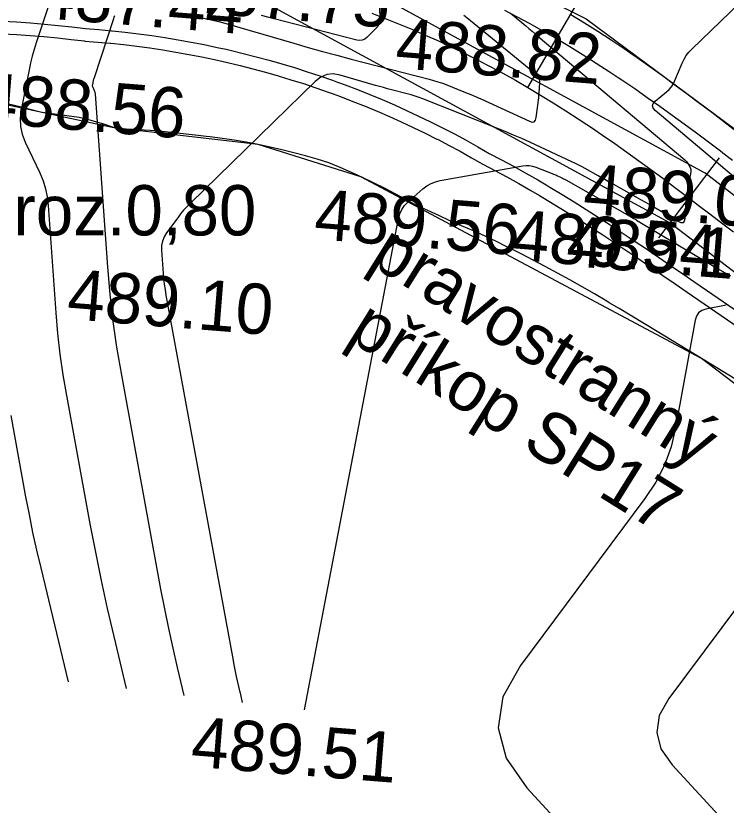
# Model space of a CAD drawing. Extents: x -636600 to -628587, y -1090963 to -1085869.
# Drawn here: x -629100.6 to -629072.33, y -1087074.83 to -1087043.43 of the extents above; entities that cross this region are included whole.
import ezdxf

# ---------------------------------------------------------------- set-up
doc = ezdxf.new("R2010")
doc.units = 0
for name, color, linetype in [('01_PARCELY_NÁVRH_PC', 7, 'Continuous'), ('40', 7, 'Continuous'), ('dno příkopu', 7, 'Continuous'), ('Ex_Major Contours', 7, 'Continuous'), ('Ex_Minor Contours', 7, 'Continuous'), ('HEKTOMETRY100', 7, 'Continuous'), ('HL_BODY', 7, 'Continuous'), ('koty_vše', 7, 'Continuous'), ('POLOMERY', 7, 'Continuous'), ('popis', 7, 'Continuous'), ('situace_osa', 7, 'Continuous'), ('situace_těleso', 7, 'Continuous'), ('situace_vozovka', 7, 'Continuous')]:
    doc.layers.add(name, color=color, linetype=linetype)

msp = doc.modelspace()

# ---------------------------------------------------------------- linework, layer by layer
at = {"layer": '01_PARCELY_NÁVRH_PC'}
for points in [[(-629102.428, -1087036.288), (-629094.47, -1087036.908), (-629085.886, -1087039.511), (-629077.903, -1087043.544), (-629055.628, -1087060.077), (-629045.195, -1087064.818), (-629039.117, -1087067.895), (-629029.234, -1087070.364), (-629020.065, -1087070.513), (-628984.186, -1087067.233), (-628972.177, -1087067.618), (-628933.356, -1087072.849)], [(-628938.662, -1087077.135), (-628970.395, -1087073.038), (-628992.096, -1087072.749), (-629016.586, -1087075.482), (-629017.064, -1087076.309), (-629023.082, -1087076.799), (-629026.571, -1087079.829), (-629035.526, -1087078.831), (-629057.13, -1087069.371), (-629073.31, -1087057.056), (-629086.863, -1087049.83), (-629090.955, -1087048.55), (-629096.696, -1087047.883), (-629112.958, -1087044.408)]]:
    msp.add_lwpolyline(points, dxfattribs=at)
at = {"layer": '40'}
for p, q in [((-629089.002, -1087041.061), (-629073.178, -1087049.677)), ((-629091.245, -1087042.582), (-629074.329, -1087051.792)), ((-629054.771, -1087064.027), (-629073.178, -1087049.677)), ((-629074.503, -1087051.698), (-629056.31, -1087065.72))]:
    msp.add_line(p, q, dxfattribs=at)
at = {"layer": 'dno příkopu'}
msp.add_lwpolyline([(-629101.129, -1087044.142), (-629100.574, -1087044.174), (-629100.023, -1087044.212), (-629099.476, -1087044.257), (-629098.933, -1087044.308), (-629098.394, -1087044.365), (-629097.859, -1087044.43), (-629097.856, -1087044.431), (-629097.337, -1087044.471), (-629096.836, -1087044.517), (-629096.817, -1087044.519), (-629096.296, -1087044.575), (-629095.777, -1087044.638), (-629095.259, -1087044.708), (-629094.742, -1087044.786), (-629094.226, -1087044.871), (-629093.711, -1087044.964), (-629093.198, -1087045.064), (-629092.686, -1087045.171), (-629092.34, -1087045.248), (-629092.176, -1087045.286), (-629091.667, -1087045.408), (-629091.16, -1087045.538), (-629090.656, -1087045.674), (-629090.153, -1087045.818), (-629089.652, -1087045.969), (-629089.154, -1087046.127), (-629088.657, -1087046.292), (-629088.164, -1087046.465), (-629087.971, -1087046.534), (-629087.672, -1087046.644), (-629087.184, -1087046.831), (-629086.698, -1087047.024), (-629086.215, -1087047.225), (-629085.735, -1087047.432), (-629085.258, -1087047.646), (-629084.784, -1087047.867), (-629084.313, -1087048.095), (-629083.845, -1087048.33), (-629083.796, -1087048.355), (-629083.381, -1087048.571), (-629082.921, -1087048.819), (-629082.464, -1087049.073), (-629082.013, -1087049.333), (-629082.011, -1087049.334), (-629081.532, -1087049.582), (-629081.055, -1087049.839), (-629080.578, -1087050.104), (-629080.101, -1087050.377), (-629079.767, -1087050.572), (-629079.625, -1087050.656), (-629079.149, -1087050.943), (-629078.673, -1087051.235), (-629078.197, -1087051.534), (-629077.721, -1087051.838), (-629077.244, -1087052.147), (-629076.767, -1087052.461), (-629076.289, -1087052.779), (-629075.811, -1087053.101), (-629075.714, -1087053.166), (-629075.331, -1087053.426), (-629074.85, -1087053.755), (-629074.367, -1087054.085), (-629073.883, -1087054.418), (-629071.6, -1087055.986)], dxfattribs=at)
at = {"layer": 'Ex_Major Contours'}
for points in [[(-629072.328, -1087054.941), (-629073.137, -1087055.098), (-629073.302, -1087055.153), (-629073.429, -1087055.244), (-629073.519, -1087055.373), (-629073.571, -1087055.539), (-629074.345, -1087059.822), (-629074.526, -1087060.579), (-629074.791, -1087061.301), (-629075.138, -1087061.986), (-629075.568, -1087062.636), (-629080.52, -1087069.268), (-629081.215, -1087070.523), (-629081.405, -1087071.753), (-629081.09, -1087072.957), (-629080.271, -1087074.135), (-629075.984, -1087078.795)], [(-629098.506, -1087069.922), (-629099.594, -1087065.388), (-629099.758, -1087064.684), (-629099.913, -1087063.978), (-629100.057, -1087063.27), (-629100.193, -1087062.56), (-629100.787, -1087059.324)]]:
    msp.add_lwpolyline(points, dxfattribs=at)
at = {"layer": 'Ex_Minor Contours'}
for points in [[(-629071.363, -1087050.392), (-629075.155, -1087047.195), (-629075.238, -1087047.102), (-629075.266, -1087047.009), (-629075.237, -1087046.916), (-629075.153, -1087046.824), (-629074.706, -1087046.455), (-629074.601, -1087046.357), (-629074.51, -1087046.25), (-629074.433, -1087046.131), (-629074.371, -1087046.002), (-629074.084, -1087045.311), (-629074.011, -1087045.156), (-629073.923, -1087045.011), (-629073.82, -1087044.876), (-629073.703, -1087044.751), (-629060.299, -1087031.811)], [(-629086.134, -1087042.703), (-629086.108, -1087043.521), (-629086.116, -1087043.639), (-629086.146, -1087043.748), (-629086.199, -1087043.848), (-629086.274, -1087043.939), (-629086.622, -1087044.284), (-629086.712, -1087044.356), (-629086.811, -1087044.398), (-629086.918, -1087044.412), (-629087.033, -1087044.396), (-629090.319, -1087043.548), (-629090.57, -1087043.483), (-629090.82, -1087043.415)], [(-629099.323, -1087043.11), (-629099.781, -1087044.497), (-629099.864, -1087044.764), (-629099.94, -1087045.032), (-629100.007, -1087045.303), (-629100.066, -1087045.576), (-629100.384, -1087047.173), (-629100.424, -1087047.503), (-629100.411, -1087047.826), (-629100.345, -1087048.142), (-629100.226, -1087048.452), (-629099.644, -1087049.679), (-629099.514, -1087049.989), (-629099.414, -1087050.308), (-629099.344, -1087050.634), (-629099.305, -1087050.969), (-629099.002, -1087055.247), (-629098.932, -1087056.071), (-629098.839, -1087056.893), (-629098.724, -1087057.712), (-629098.586, -1087058.527), (-629097.646, -1087063.644), (-629097.432, -1087064.767), (-629097.203, -1087065.887), (-629096.958, -1087067.003), (-629096.699, -1087068.116), (-629096.2, -1087070.195)], [(-629080.93, -1087043.306), (-629080.304, -1087043.833), (-629080.18, -1087043.938), (-629080.057, -1087044.042), (-629079.933, -1087044.146), (-629079.809, -1087044.251), (-629073.982, -1087049.159), (-629073.948, -1087049.19), (-629073.917, -1087049.224), (-629073.889, -1087049.26), (-629073.864, -1087049.299), (-629073.77, -1087049.46), (-629073.75, -1087049.5), (-629073.738, -1087049.543), (-629073.735, -1087049.586), (-629073.739, -1087049.631), (-629073.898, -1087050.514), (-629073.918, -1087050.636), (-629073.934, -1087050.759), (-629073.947, -1087050.883), (-629073.956, -1087051.007), (-629073.984, -1087051.504), (-629074.004, -1087051.604), (-629074.048, -1087051.658), (-629074.118, -1087051.666), (-629074.213, -1087051.626), (-629075.149, -1087051.079), (-629075.341, -1087050.967), (-629075.534, -1087050.856), (-629075.727, -1087050.746), (-629075.921, -1087050.638), (-629076.902, -1087050.091), (-629077.032, -1087050.018), (-629077.162, -1087049.946), (-629077.292, -1087049.873), (-629077.421, -1087049.799), (-629077.939, -1087049.505), (-629078.069, -1087049.433), (-629078.201, -1087049.364), (-629078.334, -1087049.297), (-629078.468, -1087049.234), (-629080.144, -1087048.46), (-629080.47, -1087048.313), (-629080.797, -1087048.17), (-629081.126, -1087048.032), (-629081.458, -1087047.898), (-629084.4, -1087046.735), (-629084.553, -1087046.678), (-629084.707, -1087046.625), (-629084.863, -1087046.577), (-629085.021, -1087046.533), (-629085.654, -1087046.37), (-629085.812, -1087046.329), (-629085.97, -1087046.286), (-629086.127, -1087046.242), (-629086.285, -1087046.197), (-629087.689, -1087045.787), (-629087.966, -1087045.74), (-629088.225, -1087045.766), (-629088.466, -1087045.865), (-629088.688, -1087046.037), (-629093.663, -1087050.892), (-629093.796, -1087051.026), (-629093.922, -1087051.165), (-629094.042, -1087051.31), (-629094.156, -1087051.46), (-629094.602, -1087052.068), (-629094.698, -1087052.225), (-629094.763, -1087052.391), (-629094.796, -1087052.566), (-629094.798, -1087052.749), (-629094.733, -1087053.674), (-629094.714, -1087053.89), (-629094.69, -1087054.106), (-629094.66, -1087054.321), (-629094.623, -1087054.535), (-629091.98, -1087068.925), (-629091.905, -1087069.32), (-629091.825, -1087069.713), (-629091.739, -1087070.106), (-629091.648, -1087070.497), (-629091.589, -1087070.74)], [(-629093.895, -1087070.467), (-629094.161, -1087069.358), (-629094.342, -1087068.58), (-629094.513, -1087067.8), (-629094.673, -1087067.017), (-629094.823, -1087066.232), (-629096.384, -1087057.73), (-629096.573, -1087056.615), (-629096.731, -1087055.495), (-629096.858, -1087054.372), (-629096.954, -1087053.244), (-629097.429, -1087046.535), (-629097.433, -1087046.501), (-629097.44, -1087046.469), (-629097.45, -1087046.437), (-629097.463, -1087046.407), (-629097.521, -1087046.285), (-629097.532, -1087046.254), (-629097.539, -1087046.223), (-629097.54, -1087046.191), (-629097.536, -1087046.158), (-629097.508, -1087046.015), (-629097.5, -1087045.981), (-629097.492, -1087045.946), (-629097.482, -1087045.912), (-629097.472, -1087045.878), (-629096.698, -1087043.536), (-629096.677, -1087043.476), (-629096.652, -1087043.417)], [(-629093.805, -1087043.39), (-629093.374, -1087043.466), (-629092.945, -1087043.555), (-629092.52, -1087043.658), (-629092.098, -1087043.774), (-629089.532, -1087044.522), (-629088.963, -1087044.686), (-629088.393, -1087044.845), (-629087.822, -1087044.999), (-629087.25, -1087045.149), (-629084.153, -1087045.948), (-629083.975, -1087045.996), (-629083.799, -1087046.051), (-629083.625, -1087046.11), (-629083.453, -1087046.175), (-629082.767, -1087046.446), (-629082.597, -1087046.515), (-629082.427, -1087046.586), (-629082.258, -1087046.66), (-629082.09, -1087046.736), (-629080.165, -1087047.624), (-629080.058, -1087047.656), (-629079.977, -1087047.642), (-629079.922, -1087047.581), (-629079.892, -1087047.474), (-629079.814, -1087046.888), (-629079.802, -1087046.79), (-629079.791, -1087046.692), (-629079.782, -1087046.593), (-629079.774, -1087046.494), (-629079.744, -1087046.099), (-629079.747, -1087046.005), (-629079.771, -1087045.92), (-629079.817, -1087045.844), (-629079.883, -1087045.776), (-629082.65, -1087043.511), (-629082.771, -1087043.415)], [(-629089.113, -1087071.033), (-629085.365, -1087051.494), (-629085.314, -1087051.307), (-629085.234, -1087051.136), (-629085.127, -1087050.981), (-629084.993, -1087050.841), (-629084.397, -1087050.316), (-629084.243, -1087050.197), (-629084.077, -1087050.102), (-629083.899, -1087050.031), (-629083.709, -1087049.983), (-629080.427, -1087049.392), (-629080.295, -1087049.378), (-629080.166, -1087049.381), (-629080.038, -1087049.403), (-629079.912, -1087049.444), (-629079.254, -1087049.704), (-629079.208, -1087049.722), (-629079.162, -1087049.741), (-629079.117, -1087049.761), (-629079.072, -1087049.781), (-629078.893, -1087049.864), (-629078.849, -1087049.885), (-629078.805, -1087049.907), (-629078.761, -1087049.93), (-629078.718, -1087049.954), (-629076.259, -1087051.349), (-629076.229, -1087051.366), (-629076.199, -1087051.384), (-629076.168, -1087051.401), (-629076.138, -1087051.418), (-629076.017, -1087051.485), (-629075.986, -1087051.502), (-629075.956, -1087051.52), (-629075.926, -1087051.537), (-629075.896, -1087051.555), (-629073.431, -1087053.032), (-629073.009, -1087053.282), (-629072.585, -1087053.528), (-629072.158, -1087053.77)], [(-629068.992, -1087063.054), (-629074.62, -1087070.592), (-629074.995, -1087071.27), (-629075.098, -1087071.934), (-629074.928, -1087072.584), (-629074.486, -1087073.22), (-629072.171, -1087075.736)]]:
    msp.add_lwpolyline(points, dxfattribs=at)
at = {"layer": 'HEKTOMETRY100'}
msp.add_lwpolyline([(-629072.616, -1087049.077), (-629075.031, -1087052.265)], dxfattribs=at)
at = {"layer": 'HL_BODY'}
msp.add_lwpolyline([(-629080.222, -1087046.279), (-629075.171, -1087037.649)], dxfattribs=at)
at = {"layer": 'POLOMERY'}
msp.add_lwpolyline([(-629080.222, -1087046.279), (-629075.171, -1087037.649)], dxfattribs=at)
at = {"layer": 'situace_osa'}
msp.add_lwpolyline([(-629086.434, -1087043.328), (-629085.898, -1087043.533), (-629085.365, -1087043.745), (-629084.835, -1087043.965), (-629084.308, -1087044.192), (-629083.785, -1087044.427), (-629083.265, -1087044.67), (-629082.748, -1087044.92), (-629082.235, -1087045.177), (-629082.181, -1087045.205), (-629081.726, -1087045.442), (-629081.221, -1087045.714), (-629080.72, -1087045.993), (-629080.225, -1087046.278), (-629080.222, -1087046.279), (-629079.717, -1087046.58), (-629079.215, -1087046.888), (-629078.718, -1087047.202), (-629078.225, -1087047.522), (-629077.881, -1087047.75), (-629077.735, -1087047.848), (-629077.249, -1087048.179), (-629076.765, -1087048.514), (-629076.285, -1087048.854), (-629075.808, -1087049.197), (-629075.332, -1087049.544), (-629074.859, -1087049.893), (-629074.388, -1087050.245), (-629073.918, -1087050.599), (-629073.824, -1087050.671), (-629073.45, -1087050.955), (-629072.982, -1087051.312), (-629072.515, -1087051.669), (-629072.048, -1087052.028)], dxfattribs=at)
at = {"layer": 'situace_těleso'}
for points in [[(-629078.519, -1087043.37), (-629077.976, -1087043.702), (-629077.441, -1087044.04), (-629076.913, -1087044.384), (-629076.391, -1087044.733), (-629076.03, -1087044.98), (-629075.877, -1087045.086), (-629075.369, -1087045.444), (-629074.867, -1087045.805), (-629074.371, -1087046.17), (-629073.88, -1087046.537), (-629073.392, -1087046.902), (-629072.908, -1087047.267), (-629072.427, -1087047.633), (-629071.951, -1087047.999)], [(-629070.792, -1087058.599), (-629072.706, -1087057.428), (-629075.082, -1087055.981), (-629075.587, -1087055.676), (-629076.088, -1087055.374), (-629076.587, -1087055.076), (-629076.983, -1087054.842), (-629077.083, -1087054.783), (-629077.577, -1087054.495), (-629078.068, -1087054.213), (-629078.558, -1087053.936), (-629079.045, -1087053.666), (-629079.529, -1087053.403), (-629080.012, -1087053.146), (-629080.492, -1087052.897), (-629080.971, -1087052.656), (-629081.113, -1087052.586), (-629081.447, -1087052.424), (-629081.921, -1087052.2), (-629082.392, -1087051.986), (-629082.862, -1087051.781), (-629083.329, -1087051.586), (-629083.331, -1087051.585), (-629083.769, -1087051.378), (-629084.21, -1087051.173), (-629084.651, -1087050.971), (-629085.032, -1087050.766), (-629085.077, -1087050.741), (-629085.502, -1087050.509), (-629085.932, -1087050.284), (-629086.365, -1087050.067), (-629086.803, -1087049.858), (-629087.245, -1087049.658), (-629087.69, -1087049.465), (-629088.139, -1087049.281), (-629088.602, -1087049.132), (-629088.885, -1087049.05), (-629089.069, -1087048.998), (-629089.538, -1087048.873), (-629090.009, -1087048.757), (-629090.482, -1087048.65), (-629090.956, -1087048.551), (-629091.431, -1087048.461), (-629091.908, -1087048.381), (-629092.385, -1087048.309), (-629092.864, -1087048.246), (-629093.018, -1087048.228), (-629093.342, -1087048.192), (-629093.819, -1087048.135), (-629094.295, -1087048.079), (-629094.771, -1087048.031), (-629095.248, -1087047.992), (-629095.725, -1087047.962), (-629096.202, -1087047.941), (-629096.673, -1087047.878), (-629097.136, -1087047.73), (-629097.153, -1087047.724), (-629097.603, -1087047.588), (-629098.071, -1087047.476), (-629098.074, -1087047.476), (-629098.565, -1087047.405), (-629099.063, -1087047.339), (-629099.567, -1087047.269), (-629100.078, -1087047.14), (-629100.597, -1087047.014), (-629101.123, -1087046.89)]]:
    msp.add_lwpolyline(points, dxfattribs=at)
at = {"layer": 'situace_vozovka'}
for points in [[(-629081.155, -1087043.202), (-629080.674, -1087043.453), (-629080.14, -1087043.74), (-629079.611, -1087044.035), (-629079.088, -1087044.336), (-629079.086, -1087044.337), (-629078.553, -1087044.654), (-629078.026, -1087044.978), (-629077.504, -1087045.307), (-629076.989, -1087045.642), (-629076.631, -1087045.879), (-629076.479, -1087045.981), (-629075.974, -1087046.325), (-629075.474, -1087046.672), (-629074.979, -1087047.022), (-629074.488, -1087047.375), (-629074.001, -1087047.73), (-629073.517, -1087048.087), (-629073.037, -1087048.446), (-629072.561, -1087048.805), (-629072.465, -1087048.877), (-629072.087, -1087049.165)], [(-629101.13, -1087043.642), (-629100.57, -1087043.674), (-629100.014, -1087043.712), (-629099.461, -1087043.757), (-629098.911, -1087043.808), (-629098.365, -1087043.866), (-629097.823, -1087043.932), (-629097.82, -1087043.932), (-629097.295, -1087043.973), (-629096.786, -1087044.02), (-629096.767, -1087044.022), (-629096.24, -1087044.078), (-629095.713, -1087044.142), (-629095.188, -1087044.213), (-629094.664, -1087044.292), (-629094.141, -1087044.379), (-629093.619, -1087044.473), (-629093.099, -1087044.574), (-629092.58, -1087044.683), (-629092.229, -1087044.761), (-629092.063, -1087044.799), (-629091.547, -1087044.923), (-629091.033, -1087045.054), (-629090.522, -1087045.192), (-629090.012, -1087045.338), (-629089.504, -1087045.491), (-629088.999, -1087045.652), (-629088.496, -1087045.819), (-629087.995, -1087045.994), (-629087.8, -1087046.064), (-629087.497, -1087046.176), (-629087.002, -1087046.365), (-629086.51, -1087046.561), (-629086.02, -1087046.764), (-629085.533, -1087046.974), (-629085.05, -1087047.192), (-629084.569, -1087047.416), (-629084.092, -1087047.647), (-629083.618, -1087047.884), (-629083.568, -1087047.91), (-629083.148, -1087048.129), (-629082.681, -1087048.38), (-629082.217, -1087048.638), (-629081.76, -1087048.901), (-629081.758, -1087048.902), (-629081.274, -1087049.155), (-629080.79, -1087049.415), (-629080.308, -1087049.683), (-629079.826, -1087049.959), (-629079.489, -1087050.156), (-629079.346, -1087050.241), (-629078.865, -1087050.531), (-629078.386, -1087050.826), (-629077.906, -1087051.127), (-629077.427, -1087051.433), (-629076.948, -1087051.744), (-629076.469, -1087052.06), (-629075.989, -1087052.379), (-629075.509, -1087052.702), (-629075.412, -1087052.768), (-629075.028, -1087053.029), (-629074.546, -1087053.357), (-629074.063, -1087053.688), (-629073.578, -1087054.021), (-629071.296, -1087055.59)]]:
    msp.add_lwpolyline(points, dxfattribs=at)

# ---------------------------------------------------------------- texts
at = {"layer": 'koty_vše'}
for s, p in [('487.75', (-629093.928, -1087043.256)), ('487.44', (-629099.776, -1087043.502)), ('488.82', (-629085.53, -1087045.501)), ('488.56', (-629102.069, -1087047.662)), ('489.07', (-629078.061, -1087051.294)), ('489.56', (-629088.764, -1087052.305)), ('489.54', (-629080.919, -1087053.122)), ('489.15', (-629078.735, -1087053.367)), ('489.10', (-629098.593, -1087055.484)), ('489.51', (-629093.668, -1087073.292))]:
    msp.add_text(s, height=2, rotation=355.4373, dxfattribs=at).set_placement(p)
at = {"layer": 'popis'}
msp.add_text('roz.0,80', height=2, dxfattribs=at).set_placement((-629100.691, -1087052.165))
for s, p in [('pravostranný', (-629086.599, -1087053.272)), ('příkop SP17', (-629087.46, -1087056.271))]:
    msp.add_text(s, height=2, rotation=328.0297, dxfattribs=at).set_placement(p)

doc.saveas('drawing.dxf')
